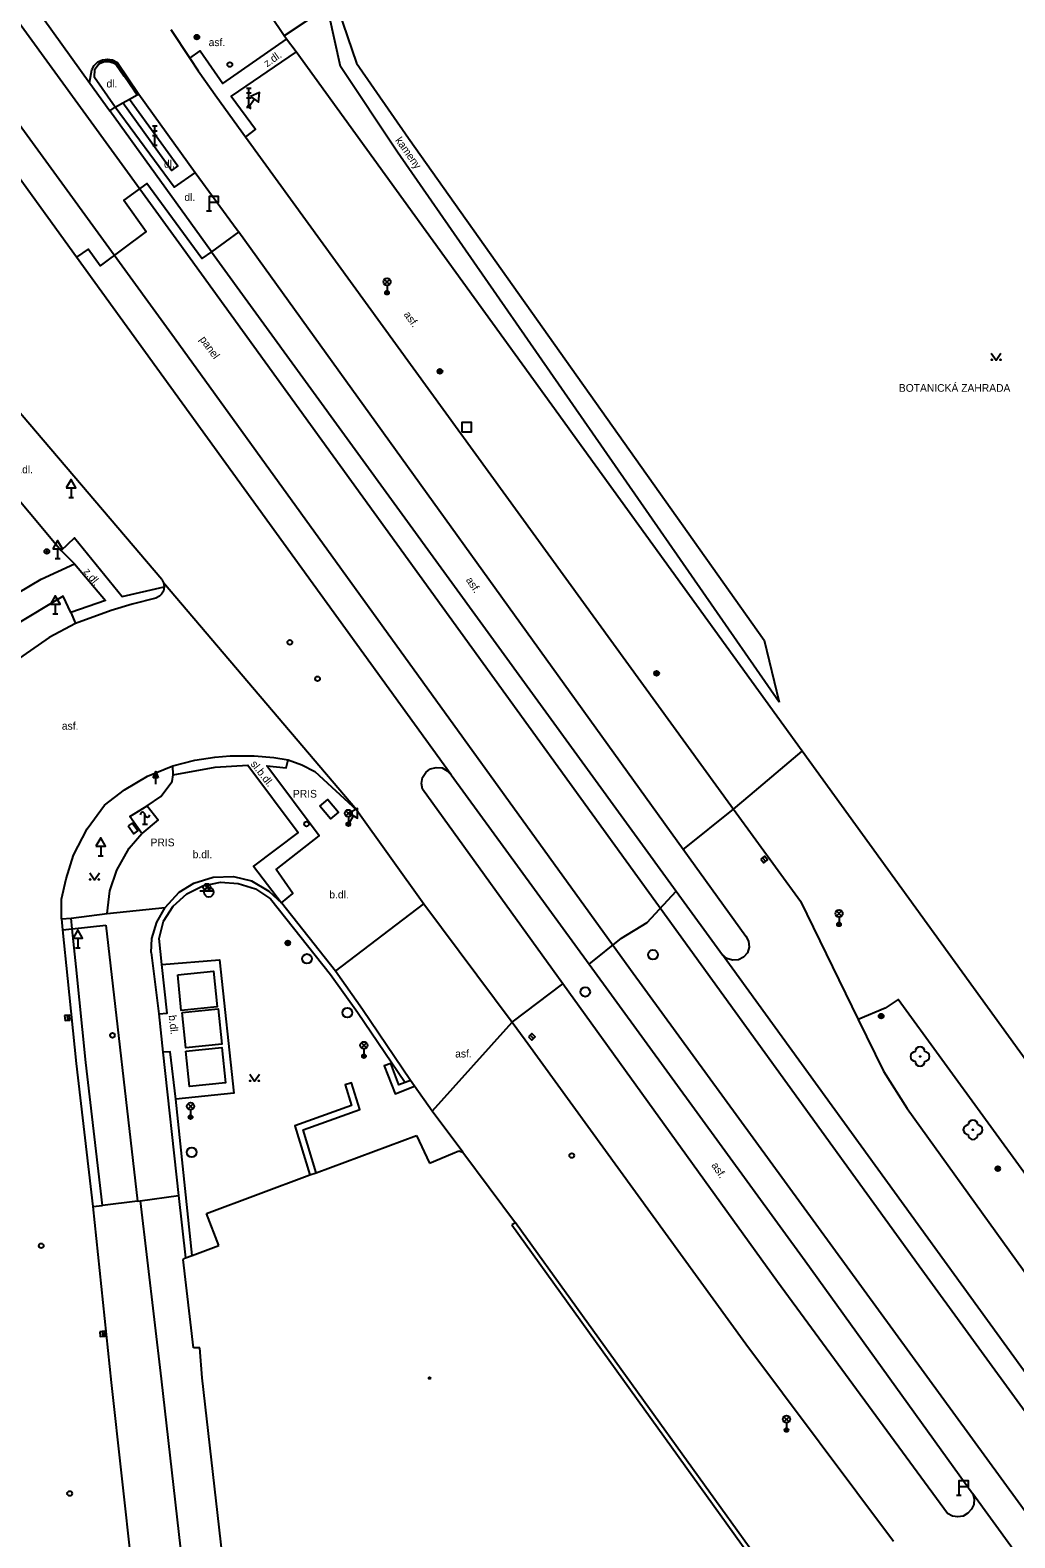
# Model space of a CAD drawing. Extents: x -599770 to -598493, y -1162076 to -1159209.
# Drawn here: x -598969.3 to -598918.2, y -1159683.6 to -1159605.2 of the extents above; entities that cross this region are included whole.
import ezdxf

# ---------------------------------------------------------------- set-up
doc = ezdxf.new("R2010")
doc.units = 0
doc.layers.add('Podklad', color=7, linetype='Continuous')

msp = doc.modelspace()

# ---------------------------------------------------------------- linework, layer by layer
at = {"layer": 'Podklad'}
for p, q in [((-598958.105, -1159608.22), (-598957.855, -1159608.22)), ((-598958.105, -1159608.47), (-598957.855, -1159608.47)), ((-598958.105, -1159608.72), (-598957.855, -1159608.72)), ((-598957.98, -1159609.22), (-598957.98, -1159608.22)), ((-598957.686, -1159608.804), (-598957.98, -1159609.22)), ((-598958.105, -1159609.22), (-598957.855, -1159609.22)), ((-598958.082, -1159609.148), (-598957.878, -1159609.292)), ((-598962.995, -1159610.19), (-598962.745, -1159610.19)), ((-598962.995, -1159610.44), (-598962.745, -1159610.44)), ((-598962.87, -1159611.19), (-598962.87, -1159610.19)), ((-598962.995, -1159610.69), (-598962.745, -1159610.69)), ((-598962.995, -1159611.19), (-598962.745, -1159611.19)), ((-598960.05, -1159614.16), (-598960.05, -1159614.61)), ((-598960.175, -1159614.61), (-598959.925, -1159614.61)), ((-598950.933, -1159618.43), (-598950.668, -1159618.165)), ((-598950.933, -1159618.165), (-598950.668, -1159618.43)), ((-598950.8, -1159618.485), (-598950.8, -1159618.86)), ((-598967.22, -1159629.001), (-598967.22, -1159629.51)), ((-598967.345, -1159629.51), (-598967.095, -1159629.51)), ((-598967.92, -1159632.171), (-598967.92, -1159632.68)), ((-598968.045, -1159632.68), (-598967.795, -1159632.68)), ((-598968.04, -1159635.051), (-598968.04, -1159635.56)), ((-598968.165, -1159635.56), (-598967.915, -1159635.56)), ((-598962.946, -1159644.084), (-598962.82, -1159643.747)), ((-598962.82, -1159644.084), (-598962.946, -1159644.084)), ((-598962.82, -1159644.41), (-598962.82, -1159644.085)), ((-598963.255, -1159646.5), (-598963.505, -1159646.5)), ((-598963.38, -1159646.5), (-598963.38, -1159646)), ((-598952.942, -1159646.06), (-598952.677, -1159645.795)), ((-598952.942, -1159645.795), (-598952.677, -1159646.06)), ((-598952.918, -1159646.427), (-598952.702, -1159646.552)), ((-598952.555, -1159646.049), (-598952.81, -1159646.49)), ((-598952.81, -1159646.115), (-598952.81, -1159646.49)), ((-598965.68, -1159647.631), (-598965.68, -1159648.14)), ((-598965.805, -1159648.14), (-598965.555, -1159648.14)), ((-598931.282, -1159648.235), (-598931.118, -1159648.425)), ((-598960.535, -1159649.96), (-598959.785, -1159649.96)), ((-598960.292, -1159649.905), (-598960.027, -1159649.64)), ((-598960.292, -1159649.64), (-598960.027, -1159649.905)), ((-598927.442, -1159651.27), (-598927.177, -1159651.005)), ((-598927.442, -1159651.005), (-598927.177, -1159651.27)), ((-598927.31, -1159651.325), (-598927.31, -1159651.7)), ((-598966.87, -1159652.411), (-598966.87, -1159652.92)), ((-598966.995, -1159652.92), (-598966.745, -1159652.92)), ((-598967.43, -1159656.435), (-598967.41, -1159656.685)), ((-598943.357, -1159657.46), (-598943.183, -1159657.64)), ((-598952.133, -1159658.12), (-598951.868, -1159657.855)), ((-598952.133, -1159657.855), (-598951.868, -1159658.12)), ((-598952, -1159658.175), (-598952, -1159658.55)), ((-598961.143, -1159661.29), (-598960.878, -1159661.025)), ((-598961.143, -1159661.025), (-598960.878, -1159661.29)), ((-598961.01, -1159661.345), (-598961.01, -1159661.72)), ((-598965.602, -1159672.866), (-598965.578, -1159673.114)), ((-598930.172, -1159677.56), (-598929.907, -1159677.295)), ((-598930.172, -1159677.295), (-598929.907, -1159677.56)), ((-598930.04, -1159677.615), (-598930.04, -1159677.99)), ((-598921.08, -1159680.93), (-598921.08, -1159681.38)), ((-598921.205, -1159681.38), (-598920.955, -1159681.38))]:
    msp.add_line(p, q, dxfattribs=at)
for points in [[(-599008.48, -1159549.22), (-598981.37, -1159586.93), (-598974.43, -1159596.58), (-598966.25, -1159607.96), (-598965.21, -1159609.41)], [(-598844.33, -1159778.48), (-598871.56, -1159740.72), (-598895.33, -1159707.72), (-598923.14, -1159669.47), (-598961.62, -1159616.26), (-599010.1, -1159549.52)], [(-599012.96, -1159550.69), (-598985.05, -1159589.26), (-598961.84, -1159621.21), (-598938.14, -1159654.05), (-598918, -1159681.71), (-598847.33, -1159779.54)], [(-598966.93, -1159617.02), (-598979.92, -1159599.06), (-598986.19, -1159590.39), (-598986.39, -1159590.11), (-599000.73, -1159570.28), (-599014.35, -1159551.28)], [(-598956.14, -1159605.5), (-598958.2, -1159602.42)], [(-598954.56, -1159604.44), (-598956.14, -1159605.5)], [(-598930.42, -1159640.15), (-598950.25, -1159611.56), (-598953.22, -1159607.1), (-598953.8, -1159604.43), (-598953.32, -1159604.19), (-598952.38, -1159606.92), (-598949.68, -1159610.83), (-598931.2, -1159636.92)], [(-598962.04, -1159605.18), (-598961.05, -1159606.67)], [(-598961.05, -1159606.67), (-598960.51, -1159606.29), (-598959.33, -1159607.99), (-598956.02, -1159605.67)], [(-598956.02, -1159605.67), (-598956.14, -1159605.5)], [(-598955.53, -1159606.34), (-598956.02, -1159605.67)], [(-598955.53, -1159606.34), (-598958.9, -1159608.65), (-598957.63, -1159610.36), (-598958.15, -1159610.75)], [(-598941.64, -1159625.53), (-598955.53, -1159606.34)], [(-598966.255, -1159607.957), (-598966.138, -1159607.274), (-598966.013, -1159607.045), (-598965.824, -1159606.865), (-598965.59, -1159606.75), (-598965.333, -1159606.711), (-598965.075, -1159606.751), (-598964.802, -1159606.896), (-598963.7, -1159608.53)], [(-598964.92, -1159609.21), (-598966, -1159607.68), (-598965.98, -1159607.24), (-598965.81, -1159607.02), (-598965.71, -1159606.89), (-598965.28, -1159606.77), (-598964.86, -1159606.92), (-598963.7, -1159608.53)], [(-598965.81, -1159607.02), (-598965.71, -1159606.93), (-598965.48, -1159606.84), (-598965.24, -1159606.84), (-598965.08, -1159606.89), (-598965.05, -1159606.89), (-598965.01, -1159606.91), (-598964.89, -1159606.98), (-598964.47, -1159607.58), (-598964.45, -1159607.61), (-598963.96, -1159608.32), (-598963.94, -1159608.34), (-598963.78, -1159608.58)], [(-598961.05, -1159606.67), (-598960.62, -1159607.32), (-598959.64, -1159608.69), (-598958.15, -1159610.75)], [(-598964.53, -1159608.99), (-598964.18, -1159608.8)], [(-598964.18, -1159608.8), (-598961.68, -1159612.27), (-598962, -1159612.5), (-598964.53, -1159608.99)], [(-598964.18, -1159608.8), (-598963.78, -1159608.58), (-598963.7, -1159608.53)], [(-598963.7, -1159608.53), (-598960.77, -1159612.61)], [(-598965.21, -1159609.41), (-598964.92, -1159609.21)], [(-598959.93, -1159616.73), (-598965.21, -1159609.41)], [(-598964.92, -1159609.21), (-598964.53, -1159608.99)], [(-598960.77, -1159612.61), (-598961.86, -1159613.37), (-598964.92, -1159609.21)], [(-598958.15, -1159610.75), (-598932.789, -1159645.718), (-598929.32, -1159650.5)], [(-598960.77, -1159612.61), (-598958.59, -1159615.59), (-598958.51, -1159615.7)], [(-598959.93, -1159616.73), (-598960.42, -1159617.08), (-598963.28, -1159613.19), (-598964.48, -1159614.05), (-598963.31, -1159615.67), (-598965.71, -1159617.47), (-598966.34, -1159616.6), (-598966.93, -1159617.02)], [(-598958.51, -1159615.7), (-598959.93, -1159616.73)], [(-598958.51, -1159615.7), (-598935.403, -1159647.793), (-598932.15, -1159652.31)], [(-598947.46, -1159643.93), (-598966.93, -1159617.02)], [(-598959.93, -1159616.73), (-598935.77, -1159649.978), (-598933.37, -1159653.28)], [(-598962.51, -1159633.77), (-598972.86, -1159621.62)], [(-598919.4, -1159621.995), (-598919.15, -1159622.37), (-598918.9, -1159621.995)], [(-598940.93, -1159626.51), (-598941.64, -1159625.53)], [(-598972.65, -1159626.38), (-598967.73, -1159632.26)], [(-598846.62, -1159756.83), (-598929.23, -1159642.69), (-598940.93, -1159626.51)], [(-598967.73, -1159632.26), (-598967.05, -1159631.61), (-598964.57, -1159634.65), (-598962.38, -1159634.16)], [(-598967.73, -1159632.26), (-598967.05, -1159632.95)], [(-598977.1, -1159642.01), (-598975.46, -1159639.44), (-598974.04, -1159637.75), (-598972.42, -1159636.21), (-598970.61, -1159634.85), (-598968.77, -1159633.75), (-598967.05, -1159632.95)], [(-598967.05, -1159632.95), (-598965.43, -1159634.86), (-598967.23, -1159635.49)], [(-598962.51, -1159633.77), (-598962.41, -1159633.95), (-598962.38, -1159634.16)], [(-598952.37, -1159645.76), (-598962.41, -1159633.95)], [(-598967.23, -1159635.49), (-598967.63, -1159634.64), (-598970.19, -1159636.18), (-598972.87, -1159638.51), (-598974.72, -1159640.78), (-598976.48, -1159643.93), (-598980.43, -1159644.36), (-598979.49, -1159652.71), (-598976.96, -1159652.4)], [(-598962.38, -1159634.16), (-598962.42, -1159634.37), (-598962.52, -1159634.54), (-598962.63, -1159634.64), (-598962.82, -1159634.74), (-598964.04, -1159635.05), (-598965.13, -1159635.38), (-598966.99, -1159636.05)], [(-598967.23, -1159635.49), (-598966.99, -1159636.05)], [(-598966.99, -1159636.05), (-598968.35, -1159636.78), (-598969.73, -1159637.74), (-598970.8, -1159638.52), (-598972.51, -1159640.41), (-598973.5, -1159641.73), (-598974.17, -1159642.76), (-598974.82, -1159644.02), (-598975.3, -1159645.14), (-598975.68, -1159646.27), (-598976.09, -1159647.78), (-598976.45, -1159649.81), (-598976.46, -1159651.07), (-598976.43, -1159652.32)], [(-598931.2, -1159636.92), (-598930.42, -1159640.15)], [(-598961.93, -1159643.45), (-598960.79, -1159643.17), (-598959.75, -1159643.01), (-598958.95, -1159642.94), (-598957.71, -1159642.94), (-598956.68, -1159643.02), (-598955.93, -1159643.14)], [(-598956.28, -1159650.58), (-598955.7, -1159650.1), (-598956.56, -1159648.84), (-598954.32, -1159647.09), (-598957.04, -1159643.45), (-598956.04, -1159643.56), (-598955.93, -1159643.14)], [(-598955.93, -1159643.14), (-598955.22, -1159643.4), (-598954.56, -1159643.75), (-598952.37, -1159645.76)], [(-598935.403, -1159647.793), (-598935.346, -1159647.748), (-598932.789, -1159645.718), (-598931.933, -1159644.985), (-598929.23, -1159642.69)], [(-598967.72, -1159651.42), (-598967.72, -1159650.39), (-598967.48, -1159649.34), (-598967.09, -1159648.1), (-598966.38, -1159646.74), (-598965.48, -1159645.51), (-598964.44, -1159644.71), (-598963.25, -1159643.99), (-598961.93, -1159643.45)], [(-598963.26, -1159645.53), (-598962.55, -1159645.06), (-598961.96, -1159644.27), (-598961.91, -1159643.93)], [(-598961.91, -1159643.93), (-598961.93, -1159643.45)], [(-598961.91, -1159643.93), (-598959.74, -1159643.53), (-598958.04, -1159643.43), (-598955.41, -1159646.92), (-598957.74, -1159648.67), (-598956.28, -1159650.58)], [(-598948.95, -1159644.67), (-598949, -1159644.37), (-598948.95, -1159644.07), (-598948.79, -1159643.81), (-598948.64, -1159643.68), (-598948.54, -1159643.62), (-598948.25, -1159643.54), (-598947.94, -1159643.57), (-598947.67, -1159643.71), (-598947.46, -1159643.93)], [(-598947.46, -1159643.93), (-598940.3, -1159653.769), (-598929.07, -1159669.2)], [(-598930.5, -1159670.29), (-598941.66, -1159654.79), (-598948.95, -1159644.67)], [(-598963.54, -1159646.97), (-598964.16, -1159646.09), (-598963.26, -1159645.53)], [(-598963.26, -1159645.53), (-598962.69, -1159646.26), (-598963.54, -1159646.97)], [(-598954.3, -1159645.55), (-598953.88, -1159645.21), (-598953.32, -1159645.87), (-598953.74, -1159646.22), (-598954.3, -1159645.55)], [(-598952.37, -1159645.76), (-598948.89, -1159650.63)], [(-598965.35, -1159651.14), (-598965.2, -1159649.96), (-598964.85, -1159648.88), (-598964.2, -1159647.74), (-598963.54, -1159646.97)], [(-598966.25, -1159649.015), (-598966, -1159649.39), (-598965.75, -1159649.015)], [(-598962.64, -1159652.44), (-598962.42, -1159651.53), (-598961.91, -1159650.75), (-598961.21, -1159650.12), (-598960.37, -1159649.7), (-598959.46, -1159649.51), (-598958.53, -1159649.57), (-598957.64, -1159649.86), (-598956.86, -1159650.38)], [(-598962.33, -1159650.82), (-598961.6, -1159650.03), (-598960.84, -1159649.55), (-598959.84, -1159649.24), (-598958.78, -1159649.22), (-598957.84, -1159649.43), (-598956.94, -1159649.97), (-598956.28, -1159650.58)], [(-598956.86, -1159650.38), (-598953.73, -1159654.3), (-598952.34, -1159656.26), (-598949.86, -1159659.92)], [(-598940.3, -1159653.769), (-598938.614, -1159652.41), (-598937.287, -1159651.607), (-598935.77, -1159649.978)], [(-598967.22, -1159651.37), (-598965.35, -1159651.14)], [(-598965.35, -1159651.14), (-598962.33, -1159650.82)], [(-598963.05, -1159653.17), (-598963.02, -1159652.44), (-598962.77, -1159651.58), (-598962.33, -1159650.82)], [(-598953.48, -1159654.13), (-598956.28, -1159650.58)], [(-598953.48, -1159654.13), (-598948.89, -1159650.63)], [(-598948.89, -1159650.63), (-598944.3, -1159656.79), (-598943.62, -1159657.7), (-598932.16, -1159673.51)], [(-598929.32, -1159650.5), (-598926.312, -1159656.64), (-598924.99, -1159659.34)], [(-598967.72, -1159651.42), (-598967.22, -1159651.37)], [(-598967.72, -1159651.42), (-598967.66, -1159651.98)], [(-598967.66, -1159651.98), (-598967.16, -1159651.93)], [(-598967.66, -1159651.98), (-598967.4, -1159654.52)], [(-598967.16, -1159651.93), (-598967.22, -1159651.37)], [(-598967.16, -1159651.93), (-598965.42, -1159651.75)], [(-598966.96, -1159653.9), (-598967.16, -1159651.93)], [(-598965.42, -1159651.75), (-598963.77, -1159666.09)], [(-598962.51, -1159653.78), (-598962.64, -1159652.44)], [(-598932.15, -1159652.31), (-598932.01, -1159652.58), (-598931.98, -1159652.89), (-598932.07, -1159653.18), (-598932.27, -1159653.41), (-598932.54, -1159653.55), (-598932.85, -1159653.57), (-598933.14, -1159653.48), (-598933.37, -1159653.28)], [(-598963.05, -1159653.17), (-598962.66, -1159656.35)], [(-598962.51, -1159653.78), (-598959.51, -1159653.54), (-598958.76, -1159660.47), (-598961.77, -1159660.78)], [(-598843.75, -1159776.99), (-598933.37, -1159653.28)], [(-598965.59, -1159666.31), (-598966.45, -1159658.89), (-598966.96, -1159653.9)], [(-598962.66, -1159656.35), (-598962.22, -1159656.32), (-598962.51, -1159653.78)], [(-598961.68, -1159654.33), (-598959.81, -1159654.14), (-598959.62, -1159655.98), (-598961.49, -1159656.17), (-598961.68, -1159654.33)], [(-598949.58, -1159659.81), (-598952.08, -1159656.13), (-598953.48, -1159654.13)], [(-598967.4, -1159654.52), (-598966.95, -1159658.94), (-598966.09, -1159666.37)], [(-598948.45, -1159661.41), (-598948.44, -1159661.39), (-598944.3, -1159656.79), (-598941.66, -1159654.79)], [(-598895.071, -1159701.077), (-598892.471, -1159699.275), (-598924.237, -1159655.611), (-598924.907, -1159656.058), (-598926.312, -1159656.64)], [(-598962.66, -1159656.35), (-598962.45, -1159658.35)], [(-598961.45, -1159656.28), (-598959.58, -1159656.09), (-598959.39, -1159657.93), (-598961.26, -1159658.12), (-598961.45, -1159656.28)], [(-598961.26, -1159658.29), (-598959.39, -1159658.1), (-598959.2, -1159659.94), (-598961.07, -1159660.13), (-598961.26, -1159658.29)], [(-598961.77, -1159660.78), (-598962.07, -1159658.32), (-598962.45, -1159658.35)], [(-598962.45, -1159658.35), (-598961.64, -1159665.8)], [(-598949.86, -1159659.92), (-598950.18, -1159660.05), (-598950.61, -1159658.93), (-598950.94, -1159659.06), (-598950.38, -1159660.51), (-598949.38, -1159660.11)], [(-598957.93, -1159659.485), (-598957.68, -1159659.86), (-598957.43, -1159659.485)], [(-598949.58, -1159659.81), (-598949.86, -1159659.92)], [(-598949.38, -1159660.11), (-598949.58, -1159659.81)], [(-598924.99, -1159659.34), (-598923.76, -1159661.28)], [(-598954.48, -1159664.61), (-598955.16, -1159662.39), (-598952.21, -1159661.32), (-598952.64, -1159659.94), (-598952.97, -1159660.04), (-598952.64, -1159661.11), (-598955.59, -1159662.17), (-598954.81, -1159664.73)], [(-598946.86, -1159663.54), (-598948.45, -1159661.41), (-598949.38, -1159660.11)], [(-598960.93, -1159668.91), (-598961.77, -1159660.78)], [(-598923.76, -1159661.28), (-598913.83, -1159675.1)], [(-598954.48, -1159664.61), (-598949.27, -1159662.67)], [(-598949.27, -1159662.67), (-598948.6, -1159664.11)], [(-598948.6, -1159664.11), (-598947.39, -1159663.61)], [(-598947.39, -1159663.61), (-598947.06, -1159663.47)], [(-598947.06, -1159663.47), (-598946.86, -1159663.54)], [(-598946.86, -1159663.54), (-598944.12, -1159667.22)], [(-598960.19, -1159666.73), (-598954.81, -1159664.73)], [(-598954.81, -1159664.73), (-598954.48, -1159664.61)], [(-598963.77, -1159666.09), (-598965.59, -1159666.31)], [(-598963.77, -1159666.09), (-598963.63, -1159666.07)], [(-598963.63, -1159666.07), (-598961.64, -1159665.8)], [(-598963.63, -1159666.07), (-598962.53, -1159675.33), (-598960.36, -1159694.56), (-598959.79, -1159699.84), (-598962.35, -1159700.07)], [(-598961.64, -1159665.8), (-598961.28, -1159669.04)], [(-598966.09, -1159666.37), (-598965.59, -1159666.31)], [(-598966.09, -1159666.37), (-598965.14, -1159675.51)], [(-598959.54, -1159668.39), (-598960.19, -1159666.73)], [(-598944.12, -1159667.22), (-598944.31, -1159667.32)], [(-598944.31, -1159667.32), (-598931.66, -1159684.92)], [(-598931.45, -1159684.82), (-598944.12, -1159667.22)], [(-598960.93, -1159668.91), (-598959.54, -1159668.39)], [(-598961.39, -1159669.13), (-598961.28, -1159669.04)], [(-598960.86, -1159673.71), (-598961.39, -1159669.13)], [(-598961.28, -1159669.04), (-598960.93, -1159668.91)], [(-598929.07, -1159669.2), (-598920.35, -1159681.3)], [(-598921.67, -1159682.33), (-598930.5, -1159670.29)], [(-598960.53, -1159673.72), (-598960.86, -1159673.71)], [(-598960.4, -1159675.27), (-598960.53, -1159673.72)], [(-598932.16, -1159673.51), (-598924.47, -1159683.77)], [(-598958.31, -1159693.7), (-598960.4, -1159675.27)], [(-598965.14, -1159675.51), (-598962.99, -1159694.93)], [(-598920.35, -1159681.3), (-598920.28, -1159681.57), (-598920.31, -1159681.86), (-598920.42, -1159682.11), (-598920.62, -1159682.32), (-598920.86, -1159682.46), (-598921.14, -1159682.5), (-598921.42, -1159682.46), (-598921.67, -1159682.33)], [(-598848.47, -1159780.35), (-598920.35, -1159681.3)]]:
    msp.add_lwpolyline(points, dxfattribs=at)
for points in [[(-598957.89, -1159608.66), (-598957.482, -1159608.949), (-598957.436, -1159608.451)], [(-598960.05, -1159614.16), (-598959.55, -1159614.16), (-598959.55, -1159613.86), (-598960.05, -1159613.86)], [(-598946.91, -1159626.1), (-598946.41, -1159626.1), (-598946.41, -1159625.6), (-598946.91, -1159625.6)], [(-598967.47, -1159629.001), (-598966.97, -1159629.001), (-598967.22, -1159628.568)], [(-598968.17, -1159632.171), (-598967.67, -1159632.171), (-598967.92, -1159631.738)], [(-598968.29, -1159635.051), (-598967.79, -1159635.051), (-598968.04, -1159634.618)], [(-598962.695, -1159644.085), (-598962.82, -1159644.085), (-598962.82, -1159643.747), (-598962.82, -1159643.747)], [(-598962.724, -1159644.065), (-598962.8, -1159644.065), (-598962.8, -1159643.858)], [(-598962.753, -1159644.045), (-598962.78, -1159644.045), (-598962.78, -1159643.97)], [(-598952.772, -1159645.924), (-598952.339, -1159646.174), (-598952.339, -1159645.674)], [(-598964.247, -1159646.579), (-598963.956, -1159646.986), (-598963.753, -1159646.841), (-598964.044, -1159646.434)], [(-598965.93, -1159647.631), (-598965.43, -1159647.631), (-598965.68, -1159647.198)], [(-598931.376, -1159648.317), (-598931.213, -1159648.506), (-598931.024, -1159648.343), (-598931.187, -1159648.154)], [(-598967.12, -1159652.411), (-598966.62, -1159652.411), (-598966.87, -1159651.978)], [(-598967.554, -1159656.445), (-598967.535, -1159656.694), (-598967.286, -1159656.675), (-598967.305, -1159656.426)], [(-598943.447, -1159657.547), (-598943.273, -1159657.727), (-598943.093, -1159657.553), (-598943.267, -1159657.373)], [(-598965.726, -1159672.877), (-598965.703, -1159673.126), (-598965.454, -1159673.103), (-598965.477, -1159672.854)], [(-598921.08, -1159680.93), (-598920.58, -1159680.93), (-598920.58, -1159680.63), (-598921.08, -1159680.63)]]:
    msp.add_lwpolyline(points, close=True, dxfattribs=at)
for centre, radius in [((-598960.68, -1159605.57), 0.125), ((-598960.68, -1159605.57), 0.1), ((-598960.68, -1159605.57), 0.075), ((-598960.68, -1159605.57), 0.05), ((-598960.68, -1159605.57), 0.025), ((-598958.97, -1159607), 0.125), ((-598950.8, -1159618.297), 0.188), ((-598950.8, -1159618.86), 0.1), ((-598950.8, -1159618.86), 0.0723), ((-598950.8, -1159618.86), 0.0438), ((-598948.05, -1159622.95), 0.125), ((-598948.05, -1159622.95), 0.1), ((-598948.05, -1159622.95), 0.075), ((-598948.05, -1159622.95), 0.05), ((-598948.05, -1159622.95), 0.025), ((-598919.375, -1159622.345), 0.025), ((-598918.925, -1159622.345), 0.025), ((-598968.48, -1159632.31), 0.125), ((-598968.48, -1159632.31), 0.0152), ((-598955.85, -1159637.04), 0.125), ((-598936.79, -1159638.65), 0.125), ((-598936.79, -1159638.65), 0.1), ((-598936.79, -1159638.65), 0.075), ((-598936.79, -1159638.65), 0.05), ((-598936.79, -1159638.65), 0.025), ((-598954.41, -1159638.93), 0.125), ((-598954.98, -1159646.48), 0.125), ((-598952.81, -1159645.927), 0.188), ((-598952.81, -1159646.49), 0.1), ((-598952.81, -1159646.49), 0.0723), ((-598952.81, -1159646.49), 0.0438), ((-598966.225, -1159649.365), 0.025), ((-598965.775, -1159649.365), 0.025), ((-598960.16, -1159649.773), 0.188), ((-598960.06, -1159650.03), 0.25), ((-598927.31, -1159651.137), 0.188), ((-598927.31, -1159651.7), 0.1), ((-598927.31, -1159651.7), 0.0723), ((-598927.31, -1159651.7), 0.0438), ((-598955.96, -1159652.67), 0.125), ((-598955.96, -1159652.67), 0.1), ((-598955.96, -1159652.67), 0.075), ((-598955.96, -1159652.67), 0.05), ((-598955.96, -1159652.67), 0.025), ((-598954.96, -1159653.49), 0.25), ((-598936.98, -1159653.28), 0.25), ((-598940.5, -1159655.21), 0.25), ((-598952.86, -1159656.29), 0.25), ((-598925.12, -1159656.47), 0.125), ((-598925.12, -1159656.47), 0.1), ((-598925.12, -1159656.47), 0.075), ((-598925.12, -1159656.47), 0.05), ((-598925.12, -1159656.47), 0.025), ((-598965.07, -1159657.47), 0.125), ((-598952, -1159657.988), 0.188), ((-598952, -1159658.55), 0.1), ((-598952, -1159658.55), 0.0723), ((-598952, -1159658.55), 0.0438), ((-598923.1, -1159658.57), 0.025), ((-598957.905, -1159659.835), 0.025), ((-598957.455, -1159659.835), 0.025), ((-598961.01, -1159661.157), 0.188), ((-598961.01, -1159661.72), 0.1), ((-598961.01, -1159661.72), 0.0723), ((-598961.01, -1159661.72), 0.0438), ((-598920.35, -1159662.38), 0.025), ((-598960.95, -1159663.55), 0.25), ((-598941.2, -1159663.72), 0.125), ((-598919.06, -1159664.4), 0.125), ((-598919.06, -1159664.4), 0.1), ((-598919.06, -1159664.4), 0.075), ((-598919.06, -1159664.4), 0.05), ((-598919.06, -1159664.4), 0.025), ((-598968.77, -1159668.41), 0.125), ((-598948.59, -1159675.29), 0.045), ((-598948.59, -1159675.29), 0.0199), ((-598930.04, -1159677.427), 0.188), ((-598930.04, -1159677.99), 0.1), ((-598930.04, -1159677.99), 0.0723), ((-598930.04, -1159677.99), 0.0438), ((-598967.29, -1159681.29), 0.125)]:
    msp.add_circle(centre, radius, dxfattribs=at)
for centre, radius, start, end in [((-598963.505, -1159646), 0.125, 0, 180), ((-598963.255, -1159646), 0.125, 180, 0), ((-598923.1, -1159658.32), 0.25, 0, 180), ((-598923.35, -1159658.57), 0.25, 90, 270), ((-598923.1, -1159658.82), 0.25, 180, 0), ((-598922.85, -1159658.57), 0.25, 270, 90), ((-598920.6, -1159662.38), 0.25, 90, 270), ((-598920.35, -1159662.13), 0.25, 0, 180), ((-598920.1, -1159662.38), 0.25, 270, 90), ((-598920.35, -1159662.63), 0.25, 180, 0)]:
    msp.add_arc(centre, radius, start, end, dxfattribs=at)

# ---------------------------------------------------------------- texts
for s, p in [('asf.', (-598960.07, -1159606.04)), ('dl.', (-598965.38, -1159608.19)), ('dl.', (-598962.39, -1159612.36)), ('dl.', (-598961.33, -1159614.09)), ('BOTANICKÁ ZAHRADA', (-598924.2, -1159624.01)), ('b.dl.', (-598970.21, -1159628.25)), ('asf.', (-598967.7, -1159641.58)), ('PRIS', (-598955.69, -1159645.11)), ('PRIS', (-598963.09, -1159647.64)), ('b.dl.', (-598960.9, -1159648.26)), ('b.dl.', (-598953.8, -1159650.35)), ('asf.', (-598947.26, -1159658.62))]:
    msp.add_text(s, height=0.4, dxfattribs=at).set_placement(p)
for s, rotation, p in [('z.dl.', 35, (-598957.04, -1159607.15)), ('kameny', 305.30912, (-598950.39, -1159610.94)), ('asf.', 306, (-598949.95, -1159620)), ('panel', 306, (-598960.56, -1159621.29)), ('z.dl.', 309, (-598966.6, -1159633.37)), ('asf.', 303.92, (-598946.72, -1159633.8)), ('sl.b.dl.', 308.1, (-598957.92, -1159643.37)), ('b.dl.', 276.62, (-598962.15, -1159656.44)), ('asf.', 303.92, (-598933.96, -1159664.23))]:
    msp.add_text(s, height=0.4, rotation=rotation, dxfattribs=at).set_placement(p)

doc.saveas('drawing.dxf')
